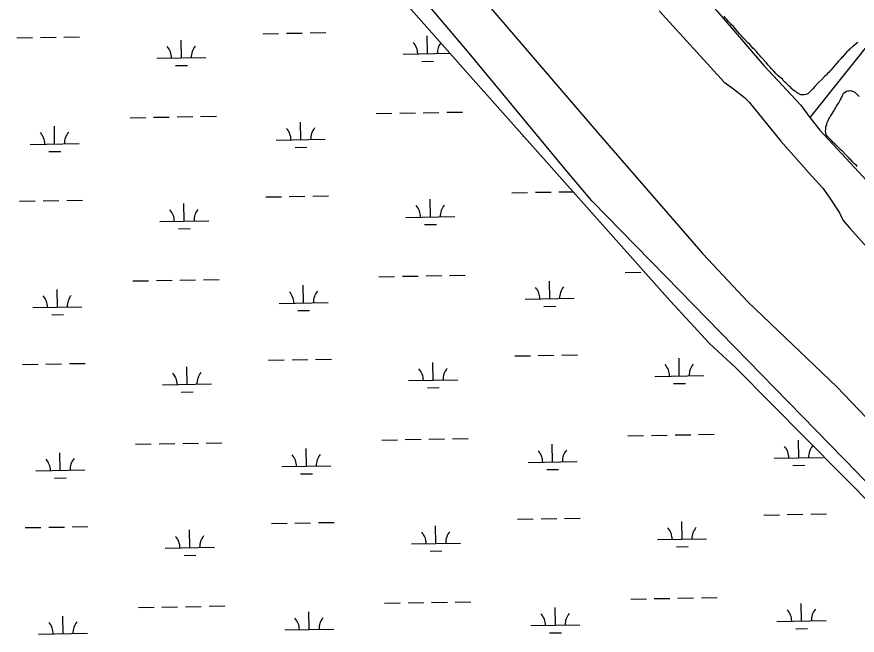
# Model space of a CAD drawing. Extents: x 3887375 to 3925618, y 296674 to 322633.
# Drawn here: x 3894284 to 3895997, y 305379 to 306639 of the extents above; entities that cross this region are included whole.
import ezdxf

# ---------------------------------------------------------------- set-up
doc = ezdxf.new("R2010")
doc.units = 0
for name, color, linetype in [('V-LEVE-TOET', 7, 'Continuous'), ('V-RIVR-EDGE', 7, 'Continuous'), ('V-SITE-VEGE', 7, 'Continuous'), ('V-TOPO-SHOR', 7, 'Continuous'), ('V-WETL-SWMP', 7, 'Continuous')]:
    doc.layers.add(name, color=color, linetype=linetype)

msp = doc.modelspace()

# ---------------------------------------------------------------- linework, layer by layer
at = {"layer": 'V-LEVE-TOET'}
for points in [[(3898485.1, 303491.9), (3898184.6, 303855.5), (3897741.8, 304386.5), (3897486.8, 304695.4), (3897140.8, 305097.8), (3897027.8, 305212.3), (3896990.1, 305247.8), (3896963.3, 305264.1), (3896945.9, 305273.8), (3896909.6, 305288.6), (3896613, 305351.6), (3896338.8, 305420.6), (3896291.2, 305435.5), (3896259.6, 305448.7), (3896232.8, 305468.1), (3896196.7, 305500.4), (3895996, 305711.6), (3895635.2, 306080.8), (3895456.4, 306264.5), (3895401.6, 306328.9), (3895206.1, 306565.4), (3894941.5, 306877.6), (3894694.2, 307186.2)], [(3894835.5, 307139.7), (3895159.6, 306763.1), (3895468, 306402.6), (3895682.5, 306156.3), (3895775, 306058), (3895955.6, 305885.3), (3896225.3, 305603.2), (3896291.2, 305540.3), (3896324.3, 305517.6), (3896348.1, 305509.3), (3896392.4, 305494.4), (3896791.8, 305393.5), (3896982, 305339.9), (3897021.6, 305326.7), (3897037.4, 305320.1), (3897053.1, 305308.8), (3897189.4, 305154.2), (3897610.6, 304671.2), (3897775.1, 304482.9), (3898111.6, 304083.8), (3898468.3, 303651), (3898585.7, 303512.6)]]:
    msp.add_lwpolyline(points, dxfattribs=at)
at = {"layer": 'V-RIVR-EDGE'}
msp.add_spline([(3894498, 310522.4), (3894530, 310496.1), (3894553.8, 310474.7), (3894579.9, 310451.3), (3894614.8, 310419.2), (3894633.2, 310400.7), (3894662.8, 310372.4), (3894685.1, 310353.4), (3894692.4, 310347.1), (3894709.8, 310328.1), (3894746.6, 310285.3), (3894785.8, 310252.2), (3894809.6, 310225.9), (3894830.4, 310205.4), (3894852.7, 310189.9), (3894866.7, 310171.8), (3894915.2, 310120.3), (3894950.1, 310083.7), (3894971.4, 310062.8), (3894999, 310039.4), (3895025.2, 310017), (3895052.8, 309992.7), (3895093, 309952.3), (3895110.9, 309932.8), (3895141.4, 309903.1), (3895188.9, 309855.9), (3895222.8, 309821.3), (3895255.8, 309784.3), (3895319.2, 309722.5), (3895350.7, 309688.4), (3895358.4, 309676.3), (3895364.7, 309669.4), (3895374.9, 309663.1), (3895389, 309650.4), (3895410.8, 309628.1), (3895448.5, 309583.3), (3895480.5, 309554.1), (3895503.8, 309527.8), (3895533.8, 309499.5), (3895577.4, 309454.8), (3895606.9, 309425.5), (3895653.5, 309378.8), (3895685.9, 309349.1), (3895719.8, 309314.5), (3895749.4, 309285.8), (3895790.6, 309242.5), (3895837.1, 309195.8), (3895863.7, 309164.1), (3895900, 309127.6), (3895944.1, 309081.4), (3895955.7, 309070.7), (3895974.6, 309054.6), (3896002.3, 309033.1), (3896032.8, 309003.9), (3896062.8, 308972.3), (3896082.7, 308950.4), (3896119.5, 308911.9), (3896139.3, 308892.5), (3896152, 308889.5), (3896163.1, 308883.7), (3896167.9, 308873.9), (3896170.3, 308862.3), (3896184.4, 308844.3), (3896211, 308816), (3896224.1, 308810.2), (3896236.7, 308802.4), (3896249.8, 308786.8), (3896255.6, 308776.6), (3896270.6, 308766.4), (3896280.3, 308753.2), (3896295.8, 308737.2), (3896375.3, 308661.2), (3896425.2, 308610.1), (3896464.4, 308570.6), (3896519.6, 308515.6), (3896548.7, 308483), (3896563.2, 308467.5), (3896597.6, 308430.9), (3896635.9, 308396.4), (3896666.4, 308365.7), (3896681.4, 308349.6), (3896712.4, 308320.4), (3896746.3, 308287.3), (3896777.4, 308260), (3896801.6, 308235.7), (3896820.5, 308215.3), (3896842.8, 308195.3), (3896851.5, 308181.2), (3896882.5, 308148.6), (3896918.8, 308116.4), (3896962.9, 308074.6), (3896997.8, 308033.2), (3897029.2, 307998.6), (3897042.3, 307985), (3897083.5, 307945.6), (3897107.2, 307918.3), (3897123.2, 307898.8), (3897130, 307898.8), (3897142.1, 307893), (3897146, 307882.3), (3897149.9, 307874), (3897162.9, 307860.4), (3897188.6, 307833.1), (3897229.3, 307788.8), (3897267.6, 307752.3), (3897300.5, 307715.8), (3897334.4, 307680.3), (3897361.5, 307651.1), (3897384.8, 307628.2), (3897411.4, 307599), (3897445.8, 307563.4), (3897494.3, 307516.7), (3897543.2, 307462.7), (3897584.8, 307418.4), (3897609, 307394), (3897646.8, 307355.6), (3897678.8, 307323.9), (3897715.1, 307290.3), (3897752, 307253.3), (3897767, 307236.3), (3897837.7, 307158.4), (3897886.6, 307104.4), (3897936, 307048.4), (3897965.5, 307015.3), (3898010.6, 306970.1), (3898027.5, 306949.1), (3898045, 306936), (3898063.9, 306914.1), (3898089, 306882.5), (3898117.1, 306854.7), (3898160.2, 306801.2), (3898195.6, 306763.7), (3898235.8, 306719.9), (3898261.5, 306693.6), (3898297.3, 306650.8), (3898332.7, 306612.3), (3898369.9, 306568), (3898397.5, 306534.9), (3898422.2, 306505.8), (3898462.9, 306455.1), (3898495.3, 306417.2), (3898522, 306382.2), (3898601.4, 306284.3), (3898652.2, 306228.4), (3898693.4, 306177.3), (3898729.7, 306130.6), (3898777.1, 306074.1), (3898825.5, 306014.3), (3898848.8, 305986), (3898904, 305917.4), (3898957.2, 305854.7), (3898984.4, 305818.2), (3899049.7, 305744.7), (3899107.8, 305679.4), (3899129.1, 305651.7), (3899142.7, 305630.3), (3899156.2, 305611.8), (3899175.1, 305588), (3899224, 305529.6), (3899256, 305493.6), (3899288.9, 305449.3), (3899312.6, 305415.2), (3899375.6, 305336.9), (3899410.9, 305296), (3899442.8, 305252.2), (3899470.4, 305211.9), (3899531.4, 305133.5), (3899579.3, 305071.2), (3899616.1, 305026), (3899647.1, 304986.1), (3899690.7, 304931.1), (3899729.4, 304876.6), (3899753.6, 304846.9), (3899770.6, 304821.6), (3899817.5, 304755.5), (3899845.6, 304713.2), (3899868.3, 304677.2), (3899889.6, 304650.4), (3899911.4, 304623.6), (3899955.4, 304569.1), (3899987.4, 304526.8), (3900012.6, 304494.2), (3900025.6, 304476.2), (3900037.2, 304456.8), (3900061.9, 304431.9), (3900070.7, 304424.1), (3900074.5, 304414.4), (3900075, 304404.2), (3900073, 304397.9), (3900071.5, 304388.7), (3900071.5, 304383.8), (3900075.9, 304379), (3900087.1, 304374.1), (3900096.3, 304367.7), (3900108.4, 304362.4), (3900117.1, 304353.6), (3900140.8, 304326.3), (3900165.5, 304299.1), (3900226.1, 304227.6), (3900277.9, 304164.3), (3900320, 304105.9), (3900352.4, 304062.6), (3900384.4, 304023.2), (3900411.5, 303988.2), (3900438.1, 303954.1), (3900462.8, 303926.8), (3900556.2, 303812.5), (3900597.9, 303762.9), (3900633.7, 303716.6), (3900652.6, 303691.3), (3900702, 303626.6), (3900774.6, 303530.8), (3900849.1, 303437.3), (3900903.4, 303371.2), (3900928.1, 303343.4), (3900948.9, 303317.6), (3901001.2, 303258.3), (3901038.9, 303216.9), (3901074.8, 303173.1), (3901092.2, 303147.3), (3901171.6, 303050.5), (3901205, 303008.6), (3901238.4, 302968.2), (3901274.7, 302927.8), (3901303.3, 302893.8), (3901344, 302847.5), (3901366.7, 302816.4), (3901404.5, 302770.2), (3901454.4, 302715.2), (3901507.2, 302659.2), (3901551.7, 302608.1), (3901584.7, 302570.6), (3901650, 302491.3), (3901681, 302443.6), (3901717.8, 302388.2), (3901785.5, 302298.2), (3901789.5, 302293.3)], degree=3, dxfattribs=at)
at = {"layer": 'V-SITE-VEGE'}
for points in [[(3895846.3, 306509.2), (3895844.5, 306512.4), (3895842.4, 306514.5), (3895836.2, 306519), (3895834.7, 306520.6), (3895832.6, 306522.2), (3895831.4, 306523.8), (3895827, 306528.2), (3895825.5, 306530.1), (3895821.9, 306533.8), (3895820.1, 306535.9), (3895818, 306538), (3895815.7, 306540.6), (3895813.6, 306543.3), (3895812.1, 306545.4), (3895810.6, 306547.2), (3895809, 306548.8), (3895807.2, 306551.2), (3895805.4, 306552.8), (3895803.4, 306555.2), (3895800.8, 306557.8), (3895798.5, 306560.7), (3895795.4, 306563.9), (3895791.6, 306568.3), (3895788.8, 306571), (3895786.7, 306573.4), (3895784.4, 306575.5), (3895782.8, 306577.1), (3895778, 306582.6), (3895774.4, 306586.3), (3895767.2, 306593.7), (3895764.6, 306596.6), (3895761, 306600.3), (3895759.7, 306602.1), (3895757.4, 306604.5), (3895744.6, 306619.3), (3895740.7, 306623.2), (3895739.5, 306624.8), (3895737.1, 306627.2), (3895734.6, 306629.6), (3895731, 306634.1), (3895728.7, 306636.4), (3895727.4, 306638.3), (3895726.1, 306640.4)], [(3895998.6, 306587.2), (3895988.8, 306579.5), (3895985.4, 306576.4), (3895983, 306574.6), (3895981.7, 306573.1), (3895979.1, 306570.7), (3895976.2, 306567.7), (3895973.8, 306565.3), (3895969, 306559.7), (3895967.7, 306557.9), (3895965.3, 306555.6), (3895963.7, 306553.8), (3895960.8, 306550.9), (3895958.7, 306548.6), (3895949.7, 306537.8), (3895947.8, 306536), (3895943.3, 306530.6), (3895941.5, 306528.8), (3895939.6, 306526.7), (3895936.7, 306523.9), (3895934.3, 306521.1), (3895932.8, 306519.8), (3895930.6, 306517.5), (3895924, 306511), (3895918, 306505.1), (3895916.1, 306503.6), (3895910.8, 306497.4), (3895906.3, 306492.5), (3895897.6, 306484), (3895896.3, 306482.5), (3895894.2, 306481.5), (3895892.1, 306481.2), (3895889.2, 306480.2), (3895886.6, 306480.3), (3895884.3, 306480.1), (3895882.2, 306480.3), (3895877.3, 306482.8), (3895874.4, 306484.4), (3895872.4, 306486.2), (3895869.8, 306488.1), (3895868.2, 306489.4), (3895865.4, 306491.5), (3895863.3, 306493.4), (3895861.8, 306495), (3895858.2, 306498.1), (3895851.8, 306504.5), (3895849.2, 306506.6), (3895847.4, 306507.9), (3895846.3, 306509.2)], [(3895997.3, 306334.6), (3895995.7, 306336.2), (3895991.6, 306339.9), (3895986.9, 306344.7), (3895984.3, 306347.9), (3895982.3, 306349.5), (3895980.7, 306351.6), (3895976.6, 306355.3), (3895973.5, 306359), (3895966.7, 306365.9), (3895964.7, 306367.5), (3895961, 306370.7), (3895951.2, 306380.8), (3895948.1, 306383.5), (3895946, 306386.2), (3895943.4, 306388.3), (3895938.3, 306393.6), (3895936.2, 306395.2), (3895934.6, 306396.8), (3895934.7, 306398.9), (3895933.1, 306400.5), (3895933.1, 306403.1), (3895932.7, 306406.8), (3895933.2, 306410), (3895933.3, 306415.7), (3895934.9, 306418.3), (3895935, 306420.4), (3895935.5, 306422.5), (3895936.6, 306425.1), (3895937.7, 306428.3), (3895939.3, 306431.4), (3895941.4, 306434), (3895942.5, 306437.1), (3895944.1, 306438.7), (3895945.2, 306440.7), (3895946.8, 306442.8), (3895949, 306446.5), (3895951.6, 306451.2), (3895953.3, 306454.8), (3895954.9, 306457.4), (3895956.5, 306459), (3895957.6, 306461.6), (3895959.7, 306464.2), (3895962.4, 306469.4), (3895964.5, 306472.5), (3895965.1, 306474.6), (3895966.2, 306476.7), (3895967.2, 306478.7), (3895968.3, 306481.4), (3895969.4, 306483.4), (3895972.6, 306486), (3895975.2, 306487.6), (3895977.9, 306488.6), (3895980, 306488.5)], [(3895980, 306488.5), (3895983.6, 306489), (3895989.4, 306487.4), (3895992, 306485.8), (3896000.8, 306476.7)]]:
    msp.add_lwpolyline(points, dxfattribs=at)
at = {"layer": 'V-TOPO-SHOR'}
for points in [[(3895242.7, 307149), (3895378.5, 307008.3), (3895432.5, 306953.2), (3895495.5, 306889.1), (3895627, 306731.4), (3895645.4, 306714.5), (3895673.1, 306692.9), (3895692.6, 306671.5), (3895710.8, 306651.5), (3895806.7, 306539.9), (3895882.2, 306459), (3895900.4, 306433.9), (3895920.9, 306408.3), (3896008.7, 306313.8), (3896106.8, 306206.3)], [(3896361.5, 306998.5), (3896274.4, 306893.5), (3896110.4, 306697.6), (3895900.4, 306433.9)], [(3895593.3, 306651.5), (3895725.9, 306505.8), (3895744.9, 306492.6), (3895767.4, 306475.2), (3895776.6, 306465.3), (3895841.3, 306385.7), (3895898.9, 306320.7), (3895926.9, 306290.3), (3895940.1, 306272), (3895960.9, 306239.6), (3895968.5, 306224.5), (3895981.2, 306209.3), (3896023.5, 306162.2)]]:
    msp.add_lwpolyline(points, dxfattribs=at)
at = {"layer": 'V-WETL-SWMP'}
for p, q in [((3895208.6, 306517.7), (3894690.2, 307106.9)), ((3894283.8, 306596.2), (3894315.8, 306596.8)), ((3894331.8, 306597.1), (3894363.8, 306597.6)), ((3894379.8, 306597.9), (3894411.7, 306598.4)), ((3894785.6, 306604.8), (3894817.6, 306605.4)), ((3894833.6, 306605.7), (3894865.6, 306606.2)), ((3894881.6, 306606.5), (3894913.6, 306607)), ((3895121.2, 306564.2), (3895120.6, 306600.2)), ((3894619.4, 306555.6), (3894618.7, 306591.5)), ((3895071.2, 306563.3), (3895167, 306565)), ((3894569.4, 306554.7), (3894669.4, 306556.4)), ((3895109.5, 306548.5), (3895133.5, 306548.9)), ((3894607.6, 306539.9), (3894631.6, 306540.3)), ((3895615.9, 306060.3), (3895208.6, 306517.7)), ((3895016.4, 306442.3), (3895048.4, 306442.8)), ((3895064.4, 306443.1), (3895096.4, 306443.7)), ((3895112.4, 306443.9), (3895144.4, 306444.5)), ((3895160.4, 306444.8), (3895192.4, 306445.3)), ((3894514.6, 306433.7), (3894546.6, 306434.2)), ((3894562.6, 306434.5), (3894594.6, 306435)), ((3894610.6, 306435.3), (3894642.6, 306435.9)), ((3894658.6, 306436.1), (3894690.6, 306436.7)), ((3894862.7, 306388.9), (3894862.1, 306424.9)), ((3894360.9, 306380.3), (3894360.3, 306416.3)), ((3895314.6, 306396.6), (3895316.3, 306396.7)), ((3894310.9, 306379.4), (3894410.9, 306381.1)), ((3894812.7, 306388), (3894912.7, 306389.8)), ((3894851, 306373.3), (3894875, 306373.7)), ((3894349.2, 306364.6), (3894373.2, 306365.1)), ((3894791.3, 306272.2), (3894823.3, 306272.8)), ((3894839.3, 306273), (3894871.3, 306273.6)), ((3894887.3, 306273.9), (3894919.3, 306274.4)), ((3895293.1, 306280.8), (3895325.1, 306281.4)), ((3895341.1, 306281.7), (3895373.1, 306282.2)), ((3895389.1, 306282.5), (3895417.6, 306283)), ((3894289.5, 306263.6), (3894321.5, 306264.2)), ((3894337.5, 306264.4), (3894369.5, 306265)), ((3894385.5, 306265.3), (3894417.5, 306265.8)), ((3894625.1, 306222.9), (3894624.5, 306258.9)), ((3895126.9, 306231.5), (3895126.3, 306267.5)), ((3894575.1, 306222.1), (3894675.1, 306223.8)), ((3895076.9, 306230.7), (3895176.9, 306232.4)), ((3894613.3, 306207.3), (3894637.3, 306207.7)), ((3895115.2, 306215.9), (3895139.2, 306216.3)), ((3895524, 306118.3), (3895556, 306118.8)), ((3894520.3, 306101), (3894552.3, 306101.6)), ((3894568.3, 306101.9), (3894600.3, 306102.4)), ((3894616.3, 306102.7), (3894648.3, 306103.2)), ((3894664.3, 306103.5), (3894696.3, 306104.1)), ((3895022.1, 306109.7), (3895054.1, 306110.2)), ((3895070.1, 306110.5), (3895102.1, 306111)), ((3895118.1, 306111.3), (3895150.1, 306111.9)), ((3895166.1, 306112.1), (3895198.1, 306112.7)), ((3895370.3, 306064.9), (3895369.7, 306100.9)), ((3894366.6, 306047.7), (3894366, 306083.6)), ((3894868.4, 306056.3), (3894867.8, 306092.3)), ((3895320.3, 306064), (3895420.3, 306065.7)), ((3894316.6, 306046.8), (3894416.6, 306048.5)), ((3894818.4, 306055.4), (3894918.4, 306057.1)), ((3895358.5, 306049.2), (3895382.5, 306049.7)), ((3895695.8, 305973.4), (3895615.9, 306060.3)), ((3894354.9, 306032), (3894378.9, 306032.4)), ((3894856.7, 306040.6), (3894880.7, 306041)), ((3895749.2, 305924.9), (3895695.8, 305973.4)), ((3895298.9, 305948.2), (3895330.8, 305948.8)), ((3895346.8, 305949), (3895378.8, 305949.6)), ((3895394.8, 305949.9), (3895426.8, 305950.4)), ((3894295.2, 305931), (3894327.2, 305931.5)), ((3894343.2, 305931.8), (3894375.2, 305932.4)), ((3894391.2, 305932.6), (3894423.2, 305933.2)), ((3894797, 305939.6), (3894829, 305940.1)), ((3894845, 305940.4), (3894877, 305941)), ((3894893, 305941.2), (3894925, 305941.8)), ((3895132.6, 305898.9), (3895132, 305934.9)), ((3895634.4, 305907.5), (3895633.8, 305943.5)), ((3894630.8, 305890.3), (3894630.2, 305926.3)), ((3896154, 305515.3), (3895749.2, 305924.9)), ((3895082.6, 305898.1), (3895182.6, 305899.8)), ((3895584.5, 305906.7), (3895684.4, 305908.4)), ((3894580.8, 305889.4), (3894680.8, 305891.2)), ((3895120.9, 305883.3), (3895144.9, 305883.7)), ((3895622.7, 305891.9), (3895646.7, 305892.3)), ((3894619, 305874.7), (3894643, 305875.1)), ((3895027.8, 305777), (3895059.8, 305777.6)), ((3895075.8, 305777.9), (3895107.8, 305778.4)), ((3895123.8, 305778.7), (3895155.8, 305779.2)), ((3895171.8, 305779.5), (3895203.8, 305780.1)), ((3895529.7, 305785.6), (3895561.7, 305786.2)), ((3895577.7, 305786.5), (3895609.7, 305787)), ((3895625.7, 305787.3), (3895657.7, 305787.8)), ((3895673.7, 305788.1), (3895705.7, 305788.7)), ((3895877.8, 305740.9), (3895877.2, 305776.9)), ((3894526, 305768.4), (3894558, 305769)), ((3894574, 305769.2), (3894606, 305769.8)), ((3894622, 305770.1), (3894654, 305770.6)), ((3894670, 305770.9), (3894702, 305771.4)), ((3894874.1, 305723.6), (3894873.5, 305759.6)), ((3895376, 305732.3), (3895375.4, 305768.3)), ((3894372.3, 305715), (3894371.7, 305751)), ((3895827.8, 305740), (3895927.8, 305741.7)), ((3894824.2, 305722.8), (3894924.1, 305724.5)), ((3895326, 305731.4), (3895426, 305733.1)), ((3895866.1, 305725.2), (3895890.1, 305725.6)), ((3894322.3, 305714.2), (3894422.3, 305715.9)), ((3894862.4, 305708), (3894886.4, 305708.4)), ((3895364.2, 305716.6), (3895388.2, 305717)), ((3894360.6, 305699.4), (3894384.6, 305699.8)), ((3895806.4, 305624.2), (3895838.4, 305624.7)), ((3895854.4, 305625), (3895886.4, 305625.6)), ((3895902.4, 305625.8), (3895934.4, 305626.4)), ((3894802.7, 305607), (3894834.7, 305607.5)), ((3894850.7, 305607.8), (3894882.7, 305608.3)), ((3894898.7, 305608.6), (3894930.7, 305609.2)), ((3895138.3, 305566.3), (3895137.7, 305602.3)), ((3895304.6, 305615.6), (3895336.6, 305616.1)), ((3895352.6, 305616.4), (3895384.6, 305617)), ((3895400.5, 305617.2), (3895432.5, 305617.8)), ((3895640.2, 305574.9), (3895639.5, 305610.9)), ((3894300.9, 305598.4), (3894332.9, 305598.9)), ((3894348.9, 305599.2), (3894380.9, 305599.7)), ((3894396.9, 305600), (3894428.9, 305600.6)), ((3894636.5, 305557.7), (3894635.9, 305593.7)), ((3895590.2, 305574), (3895690.1, 305575.8)), ((3894586.5, 305556.8), (3894686.5, 305558.5)), ((3895088.3, 305565.4), (3895188.3, 305567.1)), ((3895126.6, 305550.7), (3895150.6, 305551.1)), ((3895628.4, 305559.3), (3895652.4, 305559.7)), ((3894624.8, 305542), (3894648.8, 305542.5)), ((3895535.4, 305453), (3895567.4, 305453.6)), ((3895583.4, 305453.8), (3895615.4, 305454.4)), ((3895631.4, 305454.7), (3895663.4, 305455.2)), ((3895679.4, 305455.5), (3895711.4, 305456)), ((3894531.7, 305435.8), (3894563.7, 305436.3)), ((3894579.7, 305436.6), (3894611.7, 305437.2)), ((3894627.7, 305437.4), (3894659.7, 305438)), ((3894675.7, 305438.3), (3894707.7, 305438.8)), ((3895033.6, 305444.4), (3895065.5, 305445)), ((3895081.5, 305445.2), (3895113.5, 305445.8)), ((3895129.5, 305446.1), (3895161.5, 305446.6)), ((3895177.5, 305446.9), (3895209.5, 305447.4)), ((3895381.7, 305399.6), (3895381.1, 305435.6)), ((3895883.5, 305408.2), (3895882.9, 305444.2)), ((3894378, 305382.4), (3894377.4, 305418.4)), ((3894879.9, 305391), (3894879.2, 305427)), ((3895331.7, 305398.8), (3895431.7, 305400.5)), ((3895833.5, 305407.4), (3895933.5, 305409.1)), ((3894328, 305381.5), (3894428, 305383.3)), ((3894829.9, 305390.2), (3894929.8, 305391.9)), ((3895370, 305384), (3895394, 305384.4)), ((3895871.8, 305392.6), (3895895.8, 305393))]:
    msp.add_line(p, q, dxfattribs=at)
for centre, start, end in [((3894564.1, 306555.1), 0.2115, 41.7552), ((3894674.6, 306557), 140.2115, 181.7552), ((3895065.9, 306563.7), 0.2115, 41.7552), ((3895176.4, 306565.6), 143.6303, 181.7552), ((3894807.5, 306388.4), 0.2115, 41.7552), ((3894918, 306390.3), 140.2115, 181.7552), ((3894305.6, 306379.8), 0.2115, 41.7552), ((3894416.1, 306381.7), 140.2115, 181.7552), ((3895071.7, 306231.1), 0.2115, 41.7552), ((3895182.1, 306233), 140.2115, 181.7552), ((3894569.8, 306222.5), 0.2115, 41.7552), ((3894680.3, 306224.4), 140.2115, 181.7552), ((3895315, 306064.4), 0.2115, 41.7552), ((3895425.5, 306066.3), 140.2115, 181.7552), ((3894311.4, 306047.2), 0.2115, 41.7552), ((3894421.8, 306049.1), 140.2115, 181.7552), ((3894813.2, 306055.8), 0.2115, 41.7552), ((3894923.7, 306057.7), 140.2115, 181.7552), ((3895579.2, 305907.1), 0.2115, 41.7552), ((3895689.7, 305909), 140.2115, 181.7552), ((3894575.5, 305889.8), 0.2115, 41.7552), ((3894686, 305891.7), 140.2115, 181.7552), ((3895077.4, 305898.4), 0.2115, 41.7552), ((3895187.8, 305900.3), 140.2115, 181.7552), ((3895431.2, 305733.7), 140.2115, 181.7552), ((3895822.6, 305740.4), 0.2115, 41.7552), ((3895933, 305742.3), 140.2115, 181.7552), ((3894427.5, 305716.5), 140.2115, 181.7552), ((3894818.9, 305723.2), 0.2115, 41.7552), ((3894929.4, 305725.1), 140.2115, 181.7552), ((3895320.7, 305731.8), 0.2115, 41.7552), ((3894317.1, 305714.6), 0.2115, 41.7552), ((3895083.1, 305565.8), 0.2115, 41.7552), ((3895193.5, 305567.7), 140.2115, 181.7552), ((3895584.9, 305574.4), 0.2115, 41.7552), ((3895695.4, 305576.3), 140.2115, 181.7552), ((3894581.2, 305557.2), 0.2115, 41.7552), ((3894691.7, 305559.1), 140.2115, 181.7552), ((3895828.3, 305407.8), 0.2115, 41.7552), ((3895938.8, 305409.7), 140.2115, 181.7552), ((3894824.6, 305390.5), 0.2115, 41.7552), ((3894935.1, 305392.4), 140.2115, 181.7552), ((3895326.4, 305399.2), 0.2115, 41.7552), ((3895436.9, 305401.1), 140.2115, 181.7552), ((3894322.8, 305381.9), 0.2115, 41.7552), ((3894433.2, 305383.8), 140.2115, 181.7552)]:
    msp.add_arc(centre, 35.2, start, end, dxfattribs=at)

doc.saveas('drawing.dxf')
